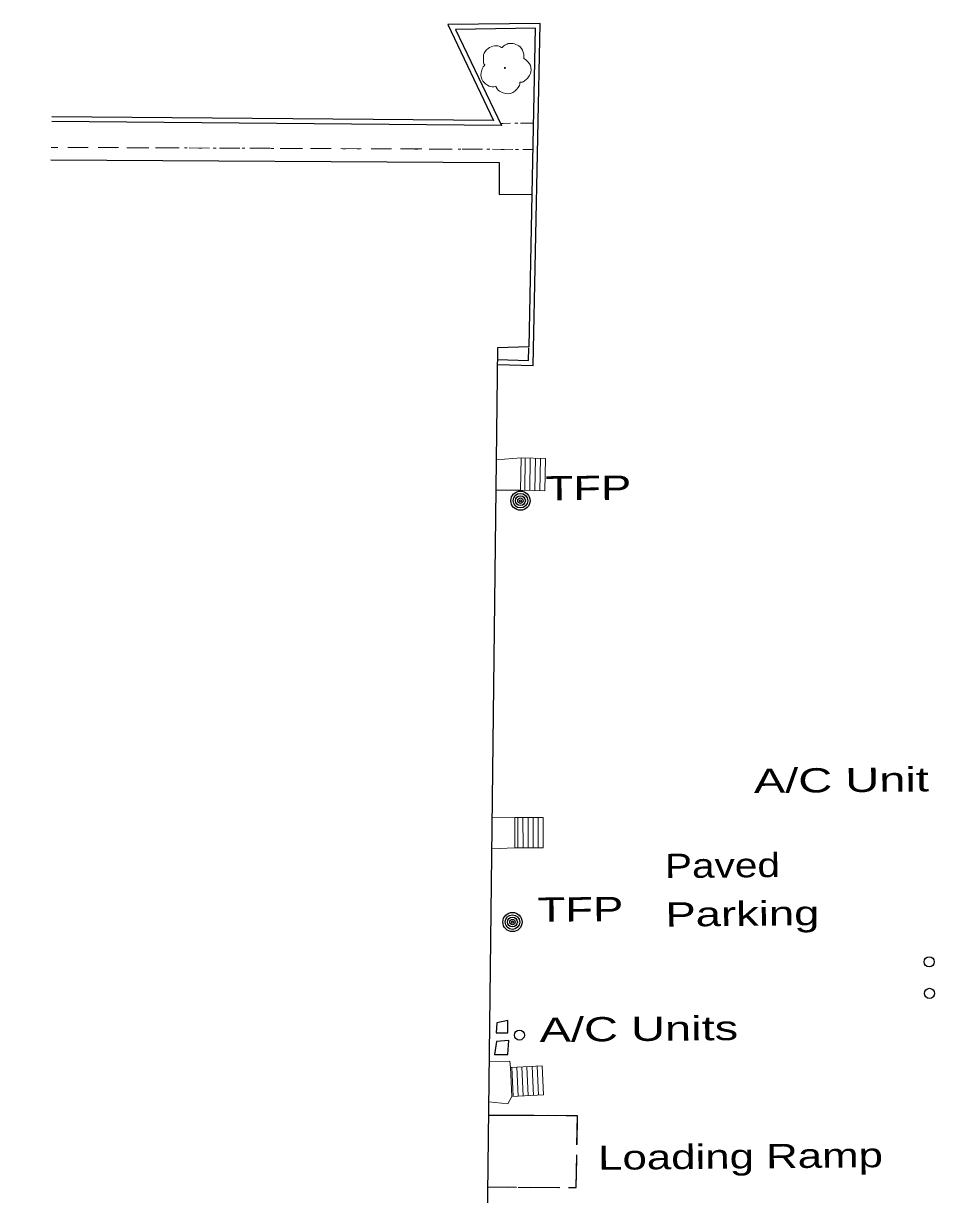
# Model space of a CAD drawing. Extents: x 2362213 to 2366494, y 6968794 to 6978110.
# Drawn here: x 2363848.1 to 2364028.4, y 6974381.8 to 6974613.7 of the extents above; entities that cross this region are included whole.
import ezdxf

# ---------------------------------------------------------------- set-up
doc = ezdxf.new("R2010")
doc.units = 0
doc.header["$LTSCALE"] = 1.9
doc.linetypes.add('DOTTED', pattern=[1.5, 0.3, -1.2])
doc.linetypes.add('MEDIUM_DASHED', pattern=[4.5, 3, -1.5])
for name, color, linetype, lineweight in [('11', 7, 'Continuous', 25), ('12', 7, 'Continuous', 25), ('13', 7, 'Continuous', 13), ('15', 7, 'Continuous', 13), ('16', 7, 'Continuous', 13), ('2', 7, 'Continuous', 25), ('20', 7, 'Continuous', 25), ('23', 7, 'Continuous', 25), ('29', 7, 'Continuous', 13)]:
    doc.layers.add(name, color=color, linetype=linetype, lineweight=lineweight)

msp = doc.modelspace()

# ---------------------------------------------------------------- linework, layer by layer
at = {"layer": '11'}
msp.add_lwpolyline([(2363853.485, 6974586.677), (2363942.244, 6974586.132), (2363942.225, 6974579.802), (2363948.695, 6974579.883), (2363948.133, 6974549.636), (2363941.934, 6974549.447), (2363937.451, 6974169.687), (2363943.822, 6974169.487), (2363943.193, 6974139.03), (2363937.03, 6974139.261), (2363937.036, 6974133.381), (2363848.084, 6974134.294)], dxfattribs=at)
at = {"layer": '12'}
for p, q in [((2363943.491, 6974397.484), (2363940.142, 6974397.502)), ((2363953.493, 6974397.44), (2363945.492, 6974397.473)), ((2363939.976, 6974383.351), (2363943.977, 6974383.309)), ((2363945.977, 6974383.288), (2363953.978, 6974383.215))]:
    msp.add_line(p, q, dxfattribs=at)
at = {"layer": '12', "linetype": 'MEDIUM_DASHED'}
msp.add_lwpolyline([(2363939.976, 6974383.351), (2363957.499, 6974383.188), (2363957.743, 6974397.42), (2363940.142, 6974397.502)], dxfattribs=at)
at = {"layer": '12'}
for points in [[(2363957.638, 6974391.67), (2363957.743, 6974397.42), (2363955.493, 6974397.429)], [(2363955.978, 6974383.204), (2363957.499, 6974383.188), (2363957.607, 6974389.669)]]:
    msp.add_lwpolyline(points, dxfattribs=at)
at = {"layer": '13', "linetype": 'DOTTED'}
for p, q in [((2363942.481, 6974593.895), (2363949.022, 6974593.917)), ((2363948.911, 6974588.716), (2363853.542, 6974589.138))]:
    msp.add_line(p, q, dxfattribs=at)
at = {"layer": '13'}
for p, q in [((2363942.481, 6974593.895), (2363944.482, 6974593.904)), ((2363946.482, 6974593.913), (2363949.022, 6974593.917)), ((2363854.902, 6974589.13), (2363853.542, 6974589.138)), ((2363860.903, 6974589.108), (2363856.903, 6974589.12)), ((2363866.904, 6974589.085), (2363862.904, 6974589.097)), ((2363872.903, 6974589.062), (2363868.904, 6974589.074)), ((2363878.905, 6974589.029), (2363874.904, 6974589.051)), ((2363884.905, 6974589.006), (2363880.905, 6974589.018)), ((2363890.906, 6974588.983), (2363886.906, 6974588.995)), ((2363896.905, 6974588.96), (2363892.905, 6974588.972)), ((2363902.907, 6974588.928), (2363898.906, 6974588.95)), ((2363908.908, 6974588.905), (2363904.907, 6974588.917)), ((2363914.908, 6974588.882), (2363910.908, 6974588.894)), ((2363920.908, 6974588.859), (2363916.907, 6974588.871)), ((2363926.909, 6974588.826), (2363922.909, 6974588.848)), ((2363932.91, 6974588.803), (2363928.909, 6974588.815)), ((2363938.91, 6974588.77), (2363934.91, 6974588.792)), ((2363944.911, 6974588.738), (2363940.909, 6974588.759)), ((2363948.911, 6974588.716), (2363946.911, 6974588.727))]:
    msp.add_line(p, q, dxfattribs=at)
at = {"layer": '15'}
for p, q in [((2363946.582, 6974527.661), (2363941.675, 6974527.284)), ((2363946.453, 6974521.249), (2363941.602, 6974521.293)), ((2363945.31, 6974456.455), (2363940.84, 6974456.403)), ((2363945.317, 6974450.465), (2363940.758, 6974450.242))]:
    msp.add_line(p, q, dxfattribs=at)
for points in [[(2363944.481, 6974406.985), (2363944.35, 6974408.204), (2363940.27, 6974408.155)], [(2363944.746, 6974401.256), (2363943.959, 6974399.769), (2363940.176, 6974400.203)]]:
    msp.add_lwpolyline(points, dxfattribs=at)
at = {"layer": '16'}
for p, q in [((2363946.453, 6974521.249), (2363946.572, 6974527.661)), ((2363951.414, 6974527.567), (2363946.582, 6974527.661)), ((2363947.284, 6974521.227), (2363947.403, 6974527.639)), ((2363948.284, 6974521.207), (2363948.403, 6974527.618)), ((2363949.284, 6974521.196), (2363949.403, 6974527.608)), ((2363950.284, 6974521.176), (2363950.403, 6974527.587)), ((2363951.285, 6974521.155), (2363951.404, 6974527.567)), ((2363951.285, 6974521.155), (2363946.453, 6974521.249)), ((2363950.951, 6974456.459), (2363945.31, 6974456.455)), ((2363945.317, 6974450.465), (2363945.31, 6974456.455)), ((2363945.958, 6974450.461), (2363945.95, 6974456.451)), ((2363946.958, 6974450.461), (2363946.951, 6974456.451)), ((2363947.958, 6974450.47), (2363947.95, 6974456.461)), ((2363948.958, 6974450.47), (2363948.951, 6974456.46)), ((2363949.958, 6974450.469), (2363949.951, 6974456.46)), ((2363950.958, 6974450.469), (2363950.951, 6974456.459)), ((2363950.958, 6974450.469), (2363945.317, 6974450.465)), ((2363950.739, 6974407.275), (2363944.481, 6974406.985)), ((2363944.481, 6974406.985), (2363944.746, 6974401.256)), ((2363944.741, 6974406.998), (2363945.006, 6974401.269)), ((2363945.741, 6974407.047), (2363946.005, 6974401.318)), ((2363946.741, 6974407.087), (2363947.005, 6974401.358)), ((2363947.74, 6974407.136), (2363948.005, 6974401.408)), ((2363948.74, 6974407.186), (2363949.004, 6974401.458)), ((2363949.739, 6974407.225), (2363950.004, 6974401.498)), ((2363950.739, 6974407.275), (2363951.004, 6974401.547)), ((2363951.004, 6974401.547), (2363944.746, 6974401.256))]:
    msp.add_line(p, q, dxfattribs=at)
at = {"layer": '2'}
for points in [[(2363941.895, 6974546.177), (2363948.998, 6974545.965), (2363950.383, 6974613.681), (2363932.085, 6974613.437), (2363941.145, 6974594.462), (2363853.684, 6974595.209)], [(2363948.735, 6974579.904), (2363949.403, 6974612.711), (2363933.594, 6974612.501), (2363942.674, 6974593.486), (2363853.673, 6974594.249)], [(2363941.926, 6974547.137), (2363948.059, 6974546.956), (2363948.115, 6974549.476)]]:
    msp.add_lwpolyline(points, dxfattribs=at)
at = {"layer": '20'}
for centre, radius in [((2363946.443, 6974519.189), 1.9), ((2363946.443, 6974519.189), 1.442), ((2363946.443, 6974519.189), 0.973), ((2363946.443, 6974519.189), 0.539), ((2363946.443, 6974519.189), 0.192), ((2363944.867, 6974435.77), 1.9), ((2363944.867, 6974435.77), 1.442), ((2363944.867, 6974435.77), 0.973), ((2363944.867, 6974435.77), 0.539), ((2363944.867, 6974435.77), 0.192)]:
    msp.add_circle(centre, radius, dxfattribs=at)
at = {"layer": '23'}
for points in [[(2363943.922, 6974416.299), (2363941.806, 6974415.84), (2363941.665, 6974413.859), (2363943.966, 6974413.871)], [(2363944.13, 6974412.342), (2363941.701, 6974412.119), (2363941.296, 6974409.565), (2363943.946, 6974409.52)]]:
    msp.add_lwpolyline(points, close=True, dxfattribs=at)
for centre in [(2364027.326, 6974427.885), (2364027.406, 6974421.655), (2363946.24, 6974413.392)]:
    msp.add_circle(centre, 1, dxfattribs=at)
at = {"layer": '29'}
msp.add_circle((2363943.387, 6974604.874), 0.1, dxfattribs=at)
for points in [[(2363939.42, 6974605.446), (2363939.44, 6974605.456), (2363939.36, 6974605.525), (2363939.124, 6974606.153), (2363939.161, 6974607.434), (2363940.049, 6974608.732), (2363941.355, 6974609.215), (2363942.476, 6974609.025), (2363942.708, 6974608.898), (2363942.778, 6974608.898), (2363942.827, 6974608.939), (2363943.175, 6974609.232), (2363944.041, 6974609.68), (2363945.252, 6974609.612), (2363946.368, 6974609.022), (2363947.101, 6974607.599), (2363947.109, 6974606.739)], [(2363947.099, 6974606.759), (2363948.239, 6974605.7), (2363948.525, 6974604.113), (2363947.817, 6974602.786), (2363947.162, 6974602.24), (2363946.494, 6974602.023), (2363946.344, 6974602.012), (2363946.325, 6974601.902), (2363946.004, 6974601), (2363944.465, 6974599.834), (2363942.571, 6974600.116), (2363941.672, 6974601.058), (2363941.601, 6974601.188), (2363941.481, 6974601.166), (2363940.27, 6974601.285), (2363939.002, 6974602.282), (2363938.656, 6974603.919), (2363939.025, 6974604.942), (2363939.351, 6974605.385), (2363939.42, 6974605.436)]]:
    msp.add_spline(points, degree=3, dxfattribs=at)

# ---------------------------------------------------------------- texts
at = {"layer": '12', "width": 1.35}
msp.add_text('Loading Ramp', height=4.8, rotation=0.546, dxfattribs=at).set_placement((2363961.845, 6974386.71))
at = {"layer": '2'}
for s, width, p in [('Paved', 1.25, (2363975.076, 6974444.467)), ('Parking', 1.4, (2363975.167, 6974434.869))]:
    msp.add_text(s, height=4.8, rotation=0.546, dxfattribs=dict(at, width=width)).set_placement(p)
at = {"layer": '20', "width": 1.4}
for p in [(2363946.443, 6974519.189), (2363944.867, 6974435.77)]:
    msp.add_text('  TFP', height=4.8, rotation=0.546, dxfattribs=at).set_placement(p)
at = {"layer": '23', "width": 1.45}
for s, p in [('A/C Unit', (2363992.656, 6974461.316)), ('A/C Units', (2363950.254, 6974412.04))]:
    msp.add_text(s, height=4.8, rotation=0.546, dxfattribs=at).set_placement(p)

doc.saveas('drawing.dxf')
